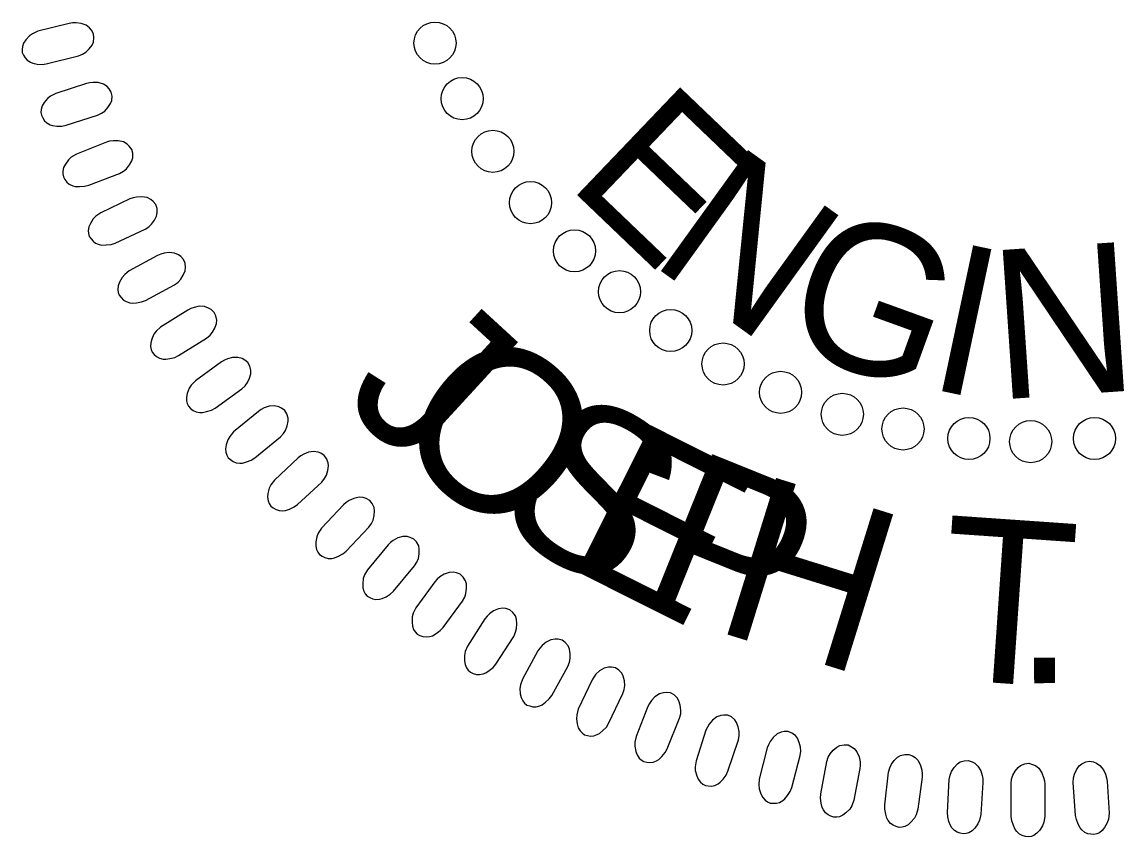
# Model space of a CAD drawing. Extents: x 1487909 to 1489267, y 497866 to 499814.
# Drawn here: x 1489041.763 to 1489045.243, y 497962.274 to 497964.846 of the extents above; entities that cross this region are included whole.
import ezdxf

# ---------------------------------------------------------------- set-up
doc = ezdxf.new("R2010")
doc.units = 0
doc.layers.add('Old_Level_9', color=7, linetype='Continuous')

msp = doc.modelspace()

# ---------------------------------------------------------------- linework, layer by layer
at = {"layer": 'Old_Level_9'}
for points in [[(1489041.9123, 497964.8422), (1489041.8137, 497964.817), (1489041.7968, 497964.8094), (1489041.7866, 497964.8024), (1489041.7753, 497964.7898), (1489041.7685, 497964.7797), (1489041.7644, 497964.7691), (1489041.7634, 497964.7599), (1489041.7641, 497964.7504), (1489041.768, 497964.7419), (1489041.7729, 497964.7329), (1489041.7798, 497964.7257), (1489041.79, 497964.7193), (1489041.7977, 497964.7161), (1489041.8111, 497964.7138), (1489041.8268, 497964.7127), (1489041.84, 497964.7142), (1489041.9412, 497964.7395), (1489041.9544, 497964.7448), (1489041.9647, 497964.7513), (1489041.9756, 497964.7618), (1489041.9846, 497964.7737), (1489041.989, 497964.7831), (1489041.9906, 497964.797), (1489041.9891, 497964.8094), (1489041.9828, 497964.8206), (1489041.9766, 497964.828), (1489041.966, 497964.8362), (1489041.9499, 497964.8422), (1489041.9341, 497964.844), (1489041.923, 497964.8437)], [(1489041.9666, 497964.6527), (1489041.8697, 497964.6212), (1489041.8534, 497964.6127), (1489041.8437, 497964.605), (1489041.8332, 497964.5918), (1489041.827, 497964.5813), (1489041.8236, 497964.5704), (1489041.8231, 497964.5611), (1489041.8244, 497964.5518), (1489041.8289, 497964.5434), (1489041.8343, 497964.5347), (1489041.8417, 497964.528), (1489041.8523, 497964.5223), (1489041.86, 497964.5196), (1489041.8736, 497964.5181), (1489041.8893, 497964.518), (1489041.9025, 497964.5203), (1489042.0019, 497964.5519), (1489042.0147, 497964.5581), (1489042.0246, 497964.5652), (1489042.0348, 497964.5763), (1489042.043, 497964.5888), (1489042.0468, 497964.5985), (1489042.0475, 497964.6124), (1489042.0452, 497964.6248), (1489042.0383, 497964.6355), (1489042.0317, 497964.6425), (1489042.0206, 497964.65), (1489042.0041, 497964.6551), (1489041.9882, 497964.6558), (1489041.9772, 497964.6548)], [(1489042.0296, 497964.467), (1489041.9349, 497964.4296), (1489041.919, 497964.4199), (1489041.9098, 497964.4117), (1489041.9002, 497964.3978), (1489041.8947, 497964.387), (1489041.892, 497964.3759), (1489041.8921, 497964.3666), (1489041.894, 497964.3573), (1489041.8989, 497964.3493), (1489041.9049, 497964.341), (1489041.9127, 497964.3347), (1489041.9236, 497964.3297), (1489041.9316, 497964.3275), (1489041.9452, 497964.3269), (1489041.9609, 497964.3278), (1489041.9739, 497964.3309), (1489042.0711, 497964.3686), (1489042.0835, 497964.3756), (1489042.0929, 497964.3833), (1489042.1025, 497964.3951), (1489042.1098, 497964.408), (1489042.113, 497964.418), (1489042.1129, 497964.4319), (1489042.1098, 497964.4441), (1489042.1022, 497964.4543), (1489042.0951, 497964.4609), (1489042.0836, 497964.4677), (1489042.0668, 497964.4717), (1489042.0509, 497964.4715), (1489042.04, 497964.4698)], [(1489042.1042, 497964.2878), (1489042.0121, 497964.2444), (1489041.9969, 497964.2339), (1489041.9882, 497964.225), (1489041.9795, 497964.2106), (1489041.9747, 497964.1994), (1489041.9727, 497964.1882), (1489041.9734, 497964.1789), (1489041.9758, 497964.1698), (1489041.9813, 497964.1621), (1489041.9878, 497964.1542), (1489041.9959, 497964.1484), (1489042.0071, 497964.1441), (1489042.0152, 497964.1424), (1489042.0288, 497964.1426), (1489042.0445, 497964.1445), (1489042.0572, 497964.1484), (1489042.1519, 497964.1922), (1489042.1638, 497964.1999), (1489042.1727, 497964.2082), (1489042.1815, 497964.2205), (1489042.1881, 497964.2339), (1489042.1906, 497964.2441), (1489042.1896, 497964.258), (1489042.1858, 497964.2699), (1489042.1775, 497964.2797), (1489042.17, 497964.2858), (1489042.1581, 497964.2919), (1489042.1412, 497964.2948), (1489042.1253, 497964.2936), (1489042.1145, 497964.2912)], [(1489042.1912, 497964.1094), (1489042.1019, 497964.0604), (1489042.0875, 497964.0489), (1489042.0794, 497964.0395), (1489042.0715, 497964.0246), (1489042.0674, 497964.0131), (1489042.0661, 497964.0018), (1489042.0674, 497963.9926), (1489042.0704, 497963.9836), (1489042.0764, 497963.9763), (1489042.0833, 497963.9688), (1489042.0918, 497963.9636), (1489042.1033, 497963.9599), (1489042.1115, 497963.9588), (1489042.125, 497963.9598), (1489042.1405, 497963.9627), (1489042.153, 497963.9674), (1489042.2447, 497964.0171), (1489042.2562, 497964.0255), (1489042.2645, 497964.0344), (1489042.2725, 497964.0472), (1489042.2782, 497964.0609), (1489042.2801, 497964.0712), (1489042.2782, 497964.085), (1489042.2736, 497964.0967), (1489042.2648, 497964.106), (1489042.257, 497964.1116), (1489042.2447, 497964.1169), (1489042.2275, 497964.1188), (1489042.2118, 497964.1165), (1489042.2012, 497964.1135)], [(1489042.2871, 497963.9372), (1489042.2011, 497963.8827), (1489042.1874, 497963.8703), (1489042.18, 497963.8605), (1489042.173, 497963.845), (1489042.1697, 497963.8334), (1489042.1691, 497963.8219), (1489042.1709, 497963.8128), (1489042.1745, 497963.8041), (1489042.1809, 497963.7971), (1489042.1883, 497963.7901), (1489042.1972, 497963.7854), (1489042.2088, 497963.7825), (1489042.217, 497963.7819), (1489042.2305, 497963.7838), (1489042.2458, 497963.7876), (1489042.2579, 497963.7931), (1489042.3464, 497963.8484), (1489042.3572, 497963.8575), (1489042.365, 497963.8669), (1489042.3722, 497963.8803), (1489042.377, 497963.8943), (1489042.3783, 497963.9047), (1489042.3755, 497963.9184), (1489042.3703, 497963.9297), (1489042.3608, 497963.9384), (1489042.3527, 497963.9435), (1489042.34, 497963.948), (1489042.3229, 497963.9489), (1489042.3072, 497963.9456), (1489042.2969, 497963.9419)], [(1489042.3931, 497963.7733), (1489042.3107, 497963.7134), (1489042.2978, 497963.7003), (1489042.2909, 497963.69), (1489042.285, 497963.6741), (1489042.2824, 497963.6623), (1489042.2825, 497963.6508), (1489042.2849, 497963.6419), (1489042.289, 497963.6333), (1489042.2958, 497963.6268), (1489042.3037, 497963.6202), (1489042.3128, 497963.6161), (1489042.3246, 497963.614), (1489042.3329, 497963.6138), (1489042.3462, 497963.6166), (1489042.3612, 497963.6213), (1489042.373, 497963.6276), (1489042.4577, 497963.6884), (1489042.4681, 497963.6982), (1489042.4752, 497963.708), (1489042.4816, 497963.7218), (1489042.4855, 497963.7361), (1489042.4861, 497963.7465), (1489042.4825, 497963.76), (1489042.4765, 497963.771), (1489042.4665, 497963.7791), (1489042.4581, 497963.7837), (1489042.4452, 497963.7874), (1489042.428, 497963.7871), (1489042.4126, 497963.7829), (1489042.4025, 497963.7786)], [(1489042.5096, 497963.6171), (1489042.4311, 497963.5522), (1489042.4191, 497963.5383), (1489042.4128, 497963.5276), (1489042.4079, 497963.5114), (1489042.406, 497963.4994), (1489042.4069, 497963.488), (1489042.4099, 497963.4792), (1489042.4145, 497963.471), (1489042.4217, 497963.4649), (1489042.43, 497963.4588), (1489042.4393, 497963.4552), (1489042.4512, 497963.4539), (1489042.4595, 497963.4542), (1489042.4727, 497963.4578), (1489042.4873, 497963.4635), (1489042.4987, 497963.4705), (1489042.5795, 497963.5365), (1489042.5891, 497963.5469), (1489042.5957, 497963.5572), (1489042.6011, 497963.5713), (1489042.6042, 497963.5859), (1489042.6041, 497963.5963), (1489042.5997, 497963.6095), (1489042.593, 497963.6201), (1489042.5826, 497963.6275), (1489042.5738, 497963.6316), (1489042.5607, 497963.6345), (1489042.5436, 497963.6332), (1489042.5285, 497963.628), (1489042.5186, 497963.623)], [(1489042.6349, 497963.4702), (1489042.5606, 497963.4005), (1489042.5495, 497963.3858), (1489042.544, 497963.3747), (1489042.5401, 497963.3583), (1489042.539, 497963.3462), (1489042.5405, 497963.3348), (1489042.5441, 497963.3262), (1489042.5492, 497963.3183), (1489042.5568, 497963.3127), (1489042.5654, 497963.3071), (1489042.575, 497963.3042), (1489042.587, 497963.3036), (1489042.5952, 497963.3044), (1489042.6081, 497963.3089), (1489042.6223, 497963.3154), (1489042.6333, 497963.3231), (1489042.7097, 497963.3941), (1489042.7187, 497963.4051), (1489042.7246, 497963.4157), (1489042.7292, 497963.4302), (1489042.7313, 497963.4449), (1489042.7306, 497963.4553), (1489042.7253, 497963.4682), (1489042.718, 497963.4784), (1489042.7071, 497963.4852), (1489042.6981, 497963.4887), (1489042.6849, 497963.4907), (1489042.6678, 497963.4883), (1489042.6531, 497963.4822), (1489042.6436, 497963.4766)], [(1489042.779, 497963.3226), (1489042.7092, 497963.2484), (1489042.699, 497963.233), (1489042.6942, 497963.2216), (1489042.6914, 497963.2049), (1489042.691, 497963.1927), (1489042.6932, 497963.1816), (1489042.6973, 497963.1733), (1489042.703, 497963.1656), (1489042.7109, 497963.1605), (1489042.7199, 497963.1555), (1489042.7296, 497963.1531), (1489042.7416, 497963.1533), (1489042.7497, 497963.1547), (1489042.7623, 497963.1599), (1489042.7761, 497963.1674), (1489042.7865, 497963.1757), (1489042.8584, 497963.2513), (1489042.8667, 497963.2628), (1489042.8719, 497963.2739), (1489042.8755, 497963.2886), (1489042.8767, 497963.3034), (1489042.8753, 497963.3137), (1489042.8693, 497963.3263), (1489042.8613, 497963.336), (1489042.85, 497963.3421), (1489042.8408, 497963.345), (1489042.8275, 497963.3462), (1489042.8107, 497963.3427), (1489042.7963, 497963.3357), (1489042.7872, 497963.3296)], [(1489042.9192, 497963.1956), (1489042.8542, 497963.1171), (1489042.8451, 497963.1011), (1489042.841, 497963.0894), (1489042.8392, 497963.0727), (1489042.8396, 497963.0605), (1489042.8425, 497963.0495), (1489042.8471, 497963.0413), (1489042.8532, 497963.0341), (1489042.8614, 497963.0295), (1489042.8707, 497963.0251), (1489042.8805, 497963.0234), (1489042.8925, 497963.0243), (1489042.9006, 497963.0261), (1489042.9128, 497963.0321), (1489042.9261, 497963.0404), (1489042.936, 497963.0495), (1489043.003, 497963.1294), (1489043.0105, 497963.1415), (1489043.015, 497963.1528), (1489043.0177, 497963.1677), (1489043.018, 497963.1825), (1489043.016, 497963.1929), (1489043.0091, 497963.2049), (1489043.0006, 497963.2141), (1489042.9889, 497963.2195), (1489042.9796, 497963.2218), (1489042.9662, 497963.2222), (1489042.9496, 497963.2177), (1489042.9357, 497963.2098), (1489042.927, 497963.2031)], [(1489043.067, 497963.0793), (1489043.0072, 497962.9969), (1489042.999, 497962.9804), (1489042.9956, 497962.9685), (1489042.9949, 497962.9516), (1489042.9961, 497962.9395), (1489042.9997, 497962.9287), (1489043.0048, 497962.9209), (1489043.0113, 497962.9141), (1489043.0198, 497962.91), (1489043.0294, 497962.9062), (1489043.0393, 497962.905), (1489043.0512, 497962.9066), (1489043.0591, 497962.909), (1489043.0709, 497962.9159), (1489043.0837, 497962.925), (1489043.093, 497962.9346), (1489043.1548, 497963.0186), (1489043.1616, 497963.031), (1489043.1653, 497963.0426), (1489043.1671, 497963.0577), (1489043.1665, 497963.0725), (1489043.1638, 497963.0826), (1489043.1562, 497963.0943), (1489043.1471, 497963.103), (1489043.1351, 497963.1076), (1489043.1257, 497963.1093), (1489043.1123, 497963.1089), (1489043.096, 497963.1033), (1489043.0827, 497963.0945), (1489043.0743, 497963.0873)], [(1489043.2249, 497962.9621), (1489043.1703, 497962.876), (1489043.1631, 497962.859), (1489043.1606, 497962.8469), (1489043.1609, 497962.83), (1489043.1628, 497962.8181), (1489043.1671, 497962.8075), (1489043.1726, 497962.8), (1489043.1797, 497962.7937), (1489043.1884, 497962.79), (1489043.1981, 497962.7868), (1489043.2081, 497962.7864), (1489043.2199, 497962.7887), (1489043.2276, 497962.7916), (1489043.239, 497962.7991), (1489043.2511, 497962.809), (1489043.2598, 497962.8192), (1489043.3163, 497962.9069), (1489043.3222, 497962.9198), (1489043.3253, 497962.9316), (1489043.3261, 497962.9467), (1489043.3245, 497962.9615), (1489043.3212, 497962.9714), (1489043.3129, 497962.9826), (1489043.3033, 497962.9906), (1489043.291, 497962.9945), (1489043.2815, 497962.9957), (1489043.2682, 497962.9944), (1489043.2523, 497962.9878), (1489043.2395, 497962.9782), (1489043.2317, 497962.9705)], [(1489043.3923, 497962.8611), (1489043.3433, 497962.772), (1489043.3372, 497962.7545), (1489043.3354, 497962.7423), (1489043.3368, 497962.7254), (1489043.3395, 497962.7135), (1489043.3444, 497962.7033), (1489043.3504, 497962.6962), (1489043.3578, 497962.6902), (1489043.3667, 497962.6872), (1489043.3766, 497962.6846), (1489043.3866, 497962.6847), (1489043.3982, 497962.6879), (1489043.4058, 497962.6912), (1489043.4167, 497962.6994), (1489043.4282, 497962.7101), (1489043.4362, 497962.7208), (1489043.487, 497962.8119), (1489043.4922, 497962.8251), (1489043.4945, 497962.8371), (1489043.4944, 497962.8523), (1489043.4918, 497962.8669), (1489043.4879, 497962.8766), (1489043.4789, 497962.8872), (1489043.4688, 497962.8946), (1489043.4564, 497962.8977), (1489043.4468, 497962.8983), (1489043.4335, 497962.8961), (1489043.4181, 497962.8885), (1489043.406, 497962.8782), (1489043.3986, 497962.87)], [(1489043.5633, 497962.7693), (1489043.5199, 497962.6772), (1489043.515, 497962.6594), (1489043.5139, 497962.6471), (1489043.5164, 497962.6304), (1489043.5198, 497962.6187), (1489043.5254, 497962.6088), (1489043.5318, 497962.6021), (1489043.5396, 497962.5966), (1489043.5487, 497962.5942), (1489043.5587, 497962.5921), (1489043.5687, 497962.5929), (1489043.5801, 497962.5967), (1489043.5874, 497962.6006), (1489043.5977, 497962.6094), (1489043.6086, 497962.6208), (1489043.6159, 497962.632), (1489043.6609, 497962.7261), (1489043.6652, 497962.7397), (1489043.6667, 497962.7517), (1489043.6657, 497962.7668), (1489043.6622, 497962.7813), (1489043.6577, 497962.7907), (1489043.648, 497962.8008), (1489043.6375, 497962.8076), (1489043.6249, 497962.8099), (1489043.6152, 497962.8098), (1489043.6022, 497962.8068), (1489043.5873, 497962.7983), (1489043.5758, 497962.7872), (1489043.569, 497962.7785)], [(1489043.7399, 497962.6856), (1489043.7024, 497962.591), (1489043.6985, 497962.5729), (1489043.6983, 497962.5605), (1489043.7017, 497962.544), (1489043.7059, 497962.5326), (1489043.7121, 497962.523), (1489043.7189, 497962.5167), (1489043.727, 497962.5117), (1489043.7362, 497962.5099), (1489043.7464, 497962.5085), (1489043.7563, 497962.5099), (1489043.7674, 497962.5144), (1489043.7745, 497962.5187), (1489043.7842, 497962.5282), (1489043.7944, 497962.5402), (1489043.801, 497962.5519), (1489043.84, 497962.6486), (1489043.8435, 497962.6624), (1489043.8442, 497962.6745), (1489043.8422, 497962.6896), (1489043.8378, 497962.7038), (1489043.8327, 497962.7129), (1489043.8225, 497962.7223), (1489043.8115, 497962.7285), (1489043.7988, 497962.7299), (1489043.7892, 497962.7292), (1489043.7763, 497962.7255), (1489043.7619, 497962.716), (1489043.7512, 497962.7042), (1489043.745, 497962.6952)], [(1489043.9232, 497962.6108), (1489043.8917, 497962.5139), (1489043.889, 497962.4956), (1489043.8895, 497962.4833), (1489043.894, 497962.467), (1489043.8989, 497962.4559), (1489043.9058, 497962.4467), (1489043.9129, 497962.4409), (1489043.9213, 497962.4364), (1489043.9306, 497962.4351), (1489043.9409, 497962.4344), (1489043.9507, 497962.4364), (1489043.9615, 497962.4417), (1489043.9682, 497962.4464), (1489043.9774, 497962.4565), (1489043.9867, 497962.4691), (1489043.9926, 497962.4811), (1489044.0255, 497962.5801), (1489044.028, 497962.5941), (1489044.028, 497962.6063), (1489044.0251, 497962.6211), (1489044.0198, 497962.635), (1489044.0142, 497962.6438), (1489044.0034, 497962.6526), (1489043.992, 497962.658), (1489043.9792, 497962.6587), (1489043.9697, 497962.6574), (1489043.9571, 497962.6528), (1489043.9434, 497962.6425), (1489043.9334, 497962.63), (1489043.9277, 497962.6206)], [(1489044.1168, 497962.5549), (1489044.0915, 497962.4563), (1489044.09, 497962.4379), (1489044.0912, 497962.4256), (1489044.0968, 497962.4096), (1489044.1023, 497962.3988), (1489044.1097, 497962.3901), (1489044.1172, 497962.3847), (1489044.1259, 497962.3808), (1489044.1353, 497962.3801), (1489044.1455, 497962.38), (1489044.1551, 497962.3826), (1489044.1656, 497962.3885), (1489044.1721, 497962.3936), (1489044.1806, 497962.4043), (1489044.1891, 497962.4175), (1489044.1942, 497962.4299), (1489044.2208, 497962.5307), (1489044.2225, 497962.5448), (1489044.2217, 497962.557), (1489044.2178, 497962.5717), (1489044.2117, 497962.5852), (1489044.2055, 497962.5936), (1489044.1941, 497962.6017), (1489044.1826, 497962.6063), (1489044.1697, 497962.6062), (1489044.1603, 497962.6044), (1489044.148, 497962.599), (1489044.1349, 497962.5878), (1489044.1257, 497962.5748), (1489044.1207, 497962.565)], [(1489044.4092, 497962.4895), (1489044.39, 497962.3895), (1489044.3836, 497962.3722), (1489044.3771, 497962.3616), (1489044.3653, 497962.3495), (1489044.3557, 497962.3421), (1489044.3453, 497962.3374), (1489044.3362, 497962.3357), (1489044.3267, 497962.3359), (1489044.3179, 497962.3393), (1489044.3086, 497962.3436), (1489044.301, 497962.3501), (1489044.2941, 497962.3598), (1489044.2904, 497962.3672), (1489044.2872, 497962.3805), (1489044.2852, 497962.3961), (1489044.2858, 497962.4094), (1489044.3048, 497962.512), (1489044.3093, 497962.5255), (1489044.3151, 497962.5361), (1489044.3249, 497962.5478), (1489044.3362, 497962.5574), (1489044.3454, 497962.5624), (1489044.3591, 497962.5648), (1489044.3717, 497962.5641), (1489044.3832, 497962.5585), (1489044.3909, 497962.5528), (1489044.3998, 497962.5428), (1489044.4068, 497962.527), (1489044.4096, 497962.5113), (1489044.4099, 497962.5004)], [(1489044.6055, 497962.4625), (1489044.5927, 497962.3614), (1489044.5874, 497962.3438), (1489044.5816, 497962.3328), (1489044.5706, 497962.32), (1489044.5615, 497962.312), (1489044.5514, 497962.3066), (1489044.5424, 497962.3044), (1489044.5329, 497962.304), (1489044.5239, 497962.3068), (1489044.5143, 497962.3105), (1489044.5064, 497962.3164), (1489044.4988, 497962.3258), (1489044.4947, 497962.333), (1489044.4907, 497962.346), (1489044.4877, 497962.3614), (1489044.4875, 497962.3748), (1489044.5, 497962.4783), (1489044.5036, 497962.492), (1489044.5088, 497962.5031), (1489044.5178, 497962.5153), (1489044.5285, 497962.5256), (1489044.5373, 497962.5311), (1489044.5509, 497962.5345), (1489044.5634, 497962.5345), (1489044.5753, 497962.5297), (1489044.5834, 497962.5245), (1489044.5928, 497962.515), (1489044.6008, 497962.4998), (1489044.6045, 497962.4842), (1489044.6056, 497962.4733)], [(1489044.7979, 497962.4461), (1489044.7914, 497962.3444), (1489044.7872, 497962.3265), (1489044.7821, 497962.3152), (1489044.7719, 497962.3017), (1489044.7633, 497962.2931), (1489044.7537, 497962.2871), (1489044.7448, 497962.2843), (1489044.7353, 497962.2833), (1489044.7262, 497962.2856), (1489044.7164, 497962.2886), (1489044.7081, 497962.2941), (1489044.6999, 497962.303), (1489044.6954, 497962.3099), (1489044.6906, 497962.3226), (1489044.6866, 497962.3378), (1489044.6856, 497962.3512), (1489044.6915, 497962.4553), (1489044.6943, 497962.4692), (1489044.6987, 497962.4805), (1489044.707, 497962.4933), (1489044.717, 497962.5043), (1489044.7255, 497962.5104), (1489044.7388, 497962.5145), (1489044.7513, 497962.5153), (1489044.7635, 497962.5112), (1489044.7718, 497962.5066), (1489044.7819, 497962.4977), (1489044.7909, 497962.483), (1489044.7955, 497962.4677), (1489044.7973, 497962.4569)], [(1489044.9932, 497962.4401), (1489044.9931, 497962.3383), (1489044.99, 497962.3201), (1489044.9857, 497962.3085), (1489044.9764, 497962.2944), (1489044.9683, 497962.2853), (1489044.959, 497962.2787), (1489044.9504, 497962.2754), (1489044.941, 497962.2738), (1489044.9317, 497962.2754), (1489044.9218, 497962.2779), (1489044.9131, 497962.2828), (1489044.9044, 497962.2911), (1489044.8994, 497962.2978), (1489044.8939, 497962.3102), (1489044.8889, 497962.3251), (1489044.8871, 497962.3383), (1489044.8865, 497962.4426), (1489044.8883, 497962.4567), (1489044.8921, 497962.4683), (1489044.8995, 497962.4815), (1489044.9088, 497962.4931), (1489044.9169, 497962.4997), (1489044.9299, 497962.5047), (1489044.9424, 497962.5063), (1489044.9547, 497962.503), (1489044.9634, 497962.4989), (1489044.974, 497962.4906), (1489044.9839, 497962.4765), (1489044.9895, 497962.4616), (1489044.9919, 497962.4509)], [(1489045.1897, 497962.4503), (1489045.196, 497962.3486), (1489045.1941, 497962.3303), (1489045.1905, 497962.3184), (1489045.182, 497962.3038), (1489045.1746, 497962.2942), (1489045.1657, 497962.287), (1489045.1573, 497962.2832), (1489045.148, 497962.281), (1489045.1387, 497962.2821), (1489045.1286, 497962.2839), (1489045.1196, 497962.2883), (1489045.1104, 497962.296), (1489045.1051, 497962.3023), (1489045.0987, 497962.3144), (1489045.0928, 497962.3289), (1489045.0902, 497962.342), (1489045.083, 497962.4461), (1489045.084, 497962.4602), (1489045.087, 497962.472), (1489045.0936, 497962.4857), (1489045.1021, 497962.4979), (1489045.1098, 497962.505), (1489045.1225, 497962.5108), (1489045.1348, 497962.5132), (1489045.1473, 497962.5106), (1489045.1563, 497962.5071), (1489045.1673, 497962.4995), (1489045.1781, 497962.486), (1489045.1846, 497962.4715), (1489045.1878, 497962.4609)]]:
    msp.add_lwpolyline(points, close=True, dxfattribs=at)
for centre in [(1489043.0674, 497964.7798), (1489043.1533, 497964.6045), (1489043.2503, 497964.4382), (1489043.3692, 497964.2762), (1489043.508, 497964.124), (1489043.65, 497963.995), (1489043.8119, 497963.8726), (1489043.9771, 497963.7668), (1489044.1588, 497963.6774), (1489044.3537, 497963.6079), (1489044.5454, 497963.5616), (1489044.7536, 497963.5317), (1489044.9485, 497963.5218), (1489045.1501, 497963.5316)]:
    msp.add_circle(centre, 0.0665, dxfattribs=at)

# ---------------------------------------------------------------- texts
for s, height, rotation, p in [('E', 0.4706, 316.2656, (1489043.4789, 497964.3358)), ('N', 0.4706, 324.2054, (1489043.7391, 497964.0905)), ('G', 0.4706, 340.085, (1489044.1453, 497963.8333)), ('I', 0.4706, 348.0248, (1489044.6124, 497963.6931)), ('N', 0.4706, 3.9044, (1489044.841, 497963.6538)), ('J', 0.5176, 317.4307, (1489042.7624, 497963.6537)), ('O', 0.5176, 320.8973, (1489042.9028, 497963.5248)), ('S', 0.5176, 328.5195, (1489043.2373, 497963.2725)), ('E', 0.5176, 333.3496, (1489043.4654, 497963.1365)), ('P', 0.5176, 338.037, (1489043.697, 497963.0234)), ('H', 0.5176, 342.7244, (1489043.937, 497962.9296)), ('T', 0.5176, 356.0326, (1489044.6504, 497962.7733)), ('.', 0.5176, 0.5162, (1489044.8965, 497962.7584))]:
    msp.add_text(s, height=height, rotation=rotation, dxfattribs=at).set_placement(p)

doc.saveas('drawing.dxf')
